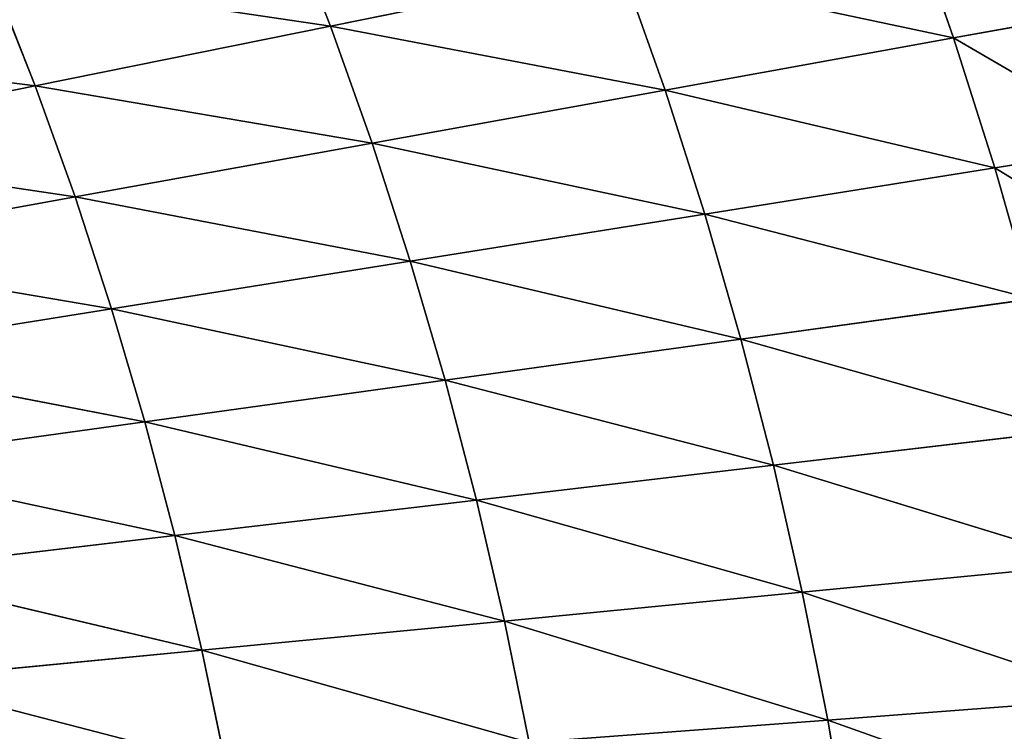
# Model space of a CAD drawing. Extents: x 0 to 605, y 0 to 400.
# Tile 1047 of 1056: x 470 to 500, y 214 to 236. Entities that reach past the tile are written whole.
import ezdxf

# ---------------------------------------------------------------- set-up
doc = ezdxf.new("R2010")
doc.units = 0
doc.header["$LTSCALE"] = 25.4
doc.layers.get('0').update_dxf_attribs({"linetype": 'CONTINUOUS'})

# ---------------------------------------------------------------- blocks, each defined once
blk = doc.blocks.new('ATLANTA610_-_S_STL')
at = {"color": 0}
for p, q in [((498.945, 40.008, 164.111), (503.385, 41.187, 163.308)), ((498.945, 40.008, 164.111), (503.385, 41.187, 163.308)), ((500.228, 40.04, 168.167), (504.688, 41.22, 167.454)), ((500.228, 40.04, 168.167), (504.688, 41.22, 167.454)), ((494.225, 38.028, 181.406), (504.17, 40.246, 184.699)), ((494.225, 38.028, 181.406), (504.17, 40.246, 184.699)), ((504.875, 40.318, 188.902), (495.021, 38.084, 185.393)), ((504.875, 40.318, 188.902), (495.021, 38.084, 185.393)), ((495.021, 38.084, 185.393), (504.17, 40.246, 184.699)), ((495.021, 38.084, 185.393), (504.17, 40.246, 184.699)), ((488.593, 37.854, 161.902), (498.945, 40.008, 164.111)), ((488.593, 37.854, 161.902), (498.945, 40.008, 164.111)), ((489.949, 37.875, 165.739), (500.228, 40.04, 168.167)), ((489.949, 37.875, 165.739), (500.228, 40.04, 168.167)), ((498.945, 40.008, 164.111), (489.949, 37.875, 165.739)), ((498.945, 40.008, 164.111), (489.949, 37.875, 165.739)), ((501.388, 40.079, 172.255), (491.188, 37.903, 169.61)), ((501.388, 40.079, 172.255), (491.188, 37.903, 169.61)), ((491.188, 37.903, 169.61), (500.228, 40.04, 168.167)), ((491.188, 37.903, 169.61), (500.228, 40.04, 168.167)), ((492.312, 37.938, 173.513), (502.43, 40.127, 176.374)), ((492.312, 37.938, 173.513), (502.43, 40.127, 176.374)), ((492.312, 37.938, 173.513), (501.388, 40.079, 172.255)), ((492.312, 37.938, 173.513), (501.388, 40.079, 172.255)), ((503.356, 40.182, 180.523), (493.324, 37.979, 177.446)), ((503.356, 40.182, 180.523), (493.324, 37.979, 177.446)), ((493.324, 37.979, 177.446), (502.43, 40.127, 176.374)), ((493.324, 37.979, 177.446), (502.43, 40.127, 176.374)), ((503.356, 40.182, 180.523), (494.225, 38.028, 181.406)), ((503.356, 40.182, 180.523), (494.225, 38.028, 181.406)), ((497.538, 39.985, 160.092), (498.945, 40.008, 164.111)), ((497.538, 39.985, 160.092), (498.945, 40.008, 164.111)), ((498.945, 40.008, 164.111), (500.228, 40.04, 168.167)), ((498.945, 40.008, 164.111), (500.228, 40.04, 168.167)), ((501.388, 40.079, 172.255), (500.228, 40.04, 168.167)), ((501.388, 40.079, 172.255), (500.228, 40.04, 168.167)), ((495.021, 38.084, 185.393), (484.936, 36.142, 182.304)), ((495.021, 38.084, 185.393), (484.936, 36.142, 182.304)), ((485.709, 36.191, 186.099), (495.021, 38.084, 185.393)), ((485.709, 36.191, 186.099), (495.021, 38.084, 185.393)), ((495.021, 38.084, 185.393), (494.225, 38.028, 181.406)), ((495.021, 38.084, 185.393), (494.225, 38.028, 181.406)), ((495.713, 38.147, 189.406), (495.021, 38.084, 185.393)), ((495.713, 38.147, 189.406), (495.021, 38.084, 185.393)), ((479.511, 35.992, 163.741), (489.949, 37.875, 165.739)), ((479.511, 35.992, 163.741), (489.949, 37.875, 165.739)), ((488.593, 37.854, 161.902), (479.511, 35.992, 163.741)), ((488.593, 37.854, 161.902), (479.511, 35.992, 163.741)), ((491.188, 37.903, 169.61), (480.813, 36.01, 167.393)), ((491.188, 37.903, 169.61), (480.813, 36.01, 167.393)), ((480.813, 36.01, 167.393), (489.949, 37.875, 165.739)), ((480.813, 36.01, 167.393), (489.949, 37.875, 165.739)), ((482.005, 36.034, 171.077), (492.312, 37.938, 173.513)), ((482.005, 36.034, 171.077), (492.312, 37.938, 173.513)), ((482.005, 36.034, 171.077), (491.188, 37.903, 169.61)), ((482.005, 36.034, 171.077), (491.188, 37.903, 169.61)), ((493.324, 37.979, 177.446), (483.087, 36.064, 174.792)), ((493.324, 37.979, 177.446), (483.087, 36.064, 174.792)), ((483.087, 36.064, 174.792), (492.312, 37.938, 173.513)), ((483.087, 36.064, 174.792), (492.312, 37.938, 173.513)), ((484.063, 36.1, 178.534), (494.225, 38.028, 181.406)), ((484.063, 36.1, 178.534), (494.225, 38.028, 181.406)), ((493.324, 37.979, 177.446), (484.063, 36.1, 178.534)), ((493.324, 37.979, 177.446), (484.063, 36.1, 178.534)), ((484.936, 36.142, 182.304), (494.225, 38.028, 181.406)), ((484.936, 36.142, 182.304), (494.225, 38.028, 181.406)), ((488.593, 37.854, 161.902), (489.949, 37.875, 165.739)), ((488.593, 37.854, 161.902), (489.949, 37.875, 165.739)), ((491.188, 37.903, 169.61), (489.949, 37.875, 165.739)), ((491.188, 37.903, 169.61), (489.949, 37.875, 165.739)), ((492.312, 37.938, 173.513), (491.188, 37.903, 169.61)), ((492.312, 37.938, 173.513), (491.188, 37.903, 169.61)), ((493.324, 37.979, 177.446), (492.312, 37.938, 173.513)), ((493.324, 37.979, 177.446), (492.312, 37.938, 173.513)), ((493.324, 37.979, 177.446), (494.225, 38.028, 181.406)), ((493.324, 37.979, 177.446), (494.225, 38.028, 181.406)), ((480.813, 36.01, 167.393), (470.308, 34.364, 165.607)), ((480.813, 36.01, 167.393), (470.308, 34.364, 165.607)), ((470.308, 34.364, 165.607), (479.511, 35.992, 163.741)), ((470.308, 34.364, 165.607), (479.511, 35.992, 163.741)), ((471.553, 34.379, 169.07), (482.005, 36.034, 171.077)), ((471.553, 34.379, 169.07), (482.005, 36.034, 171.077)), ((471.553, 34.379, 169.07), (480.813, 36.01, 167.393)), ((471.553, 34.379, 169.07), (480.813, 36.01, 167.393)), ((483.087, 36.064, 174.792), (472.693, 34.399, 172.566)), ((483.087, 36.064, 174.792), (472.693, 34.399, 172.566)), ((472.693, 34.399, 172.566), (482.005, 36.034, 171.077)), ((472.693, 34.399, 172.566), (482.005, 36.034, 171.077)), ((473.73, 34.424, 176.089), (484.063, 36.1, 178.534)), ((473.73, 34.424, 176.089), (484.063, 36.1, 178.534)), ((483.087, 36.064, 174.792), (473.73, 34.424, 176.089)), ((483.087, 36.064, 174.792), (473.73, 34.424, 176.089)), ((484.936, 36.142, 182.304), (474.667, 34.455, 179.639)), ((484.936, 36.142, 182.304), (474.667, 34.455, 179.639)), ((474.667, 34.455, 179.639), (484.063, 36.1, 178.534)), ((474.667, 34.455, 179.639), (484.063, 36.1, 178.534)), ((475.507, 34.491, 183.215), (485.709, 36.191, 186.099)), ((475.507, 34.491, 183.215), (485.709, 36.191, 186.099)), ((475.507, 34.491, 183.215), (484.936, 36.142, 182.304)), ((475.507, 34.491, 183.215), (484.936, 36.142, 182.304)), ((478.097, 35.98, 160.127), (479.511, 35.992, 163.741)), ((478.097, 35.98, 160.127), (479.511, 35.992, 163.741)), ((480.813, 36.01, 167.393), (479.511, 35.992, 163.741)), ((480.813, 36.01, 167.393), (479.511, 35.992, 163.741)), ((482.005, 36.034, 171.077), (480.813, 36.01, 167.393)), ((482.005, 36.034, 171.077), (480.813, 36.01, 167.393)), ((483.087, 36.064, 174.792), (482.005, 36.034, 171.077)), ((483.087, 36.064, 174.792), (482.005, 36.034, 171.077)), ((483.087, 36.064, 174.792), (484.063, 36.1, 178.534)), ((483.087, 36.064, 174.792), (484.063, 36.1, 178.534)), ((484.936, 36.142, 182.304), (484.063, 36.1, 178.534)), ((484.936, 36.142, 182.304), (484.063, 36.1, 178.534)), ((485.709, 36.191, 186.099), (484.936, 36.142, 182.304)), ((485.709, 36.191, 186.099), (484.936, 36.142, 182.304)), ((472.693, 34.399, 172.566), (462.183, 32.947, 170.77)), ((472.693, 34.399, 172.566), (462.183, 32.947, 170.77)), ((463.268, 32.964, 174.073), (473.73, 34.424, 176.089)), ((463.268, 32.964, 174.073), (473.73, 34.424, 176.089)), ((472.693, 34.399, 172.566), (463.268, 32.964, 174.073)), ((472.693, 34.399, 172.566), (463.268, 32.964, 174.073)), ((474.667, 34.455, 179.639), (464.257, 32.985, 177.403)), ((474.667, 34.455, 179.639), (464.257, 32.985, 177.403)), ((464.257, 32.985, 177.403), (473.73, 34.424, 176.089)), ((464.257, 32.985, 177.403), (473.73, 34.424, 176.089)), ((465.152, 33.011, 180.759), (475.507, 34.491, 183.215)), ((465.152, 33.011, 180.759), (475.507, 34.491, 183.215)), ((465.152, 33.011, 180.759), (474.667, 34.455, 179.639)), ((465.152, 33.011, 180.759), (474.667, 34.455, 179.639)), ((476.253, 34.532, 186.815), (465.956, 33.041, 184.138)), ((476.253, 34.532, 186.815), (465.956, 33.041, 184.138)), ((475.507, 34.491, 183.215), (465.956, 33.041, 184.138)), ((475.507, 34.491, 183.215), (465.956, 33.041, 184.138)), ((472.693, 34.399, 172.566), (471.553, 34.379, 169.07)), ((472.693, 34.399, 172.566), (471.553, 34.379, 169.07)), ((472.693, 34.399, 172.566), (473.73, 34.424, 176.089)), ((472.693, 34.399, 172.566), (473.73, 34.424, 176.089)), ((474.667, 34.455, 179.639), (473.73, 34.424, 176.089)), ((474.667, 34.455, 179.639), (473.73, 34.424, 176.089)), ((475.507, 34.491, 183.215), (474.667, 34.455, 179.639)), ((475.507, 34.491, 183.215), (474.667, 34.455, 179.639)), ((475.507, 34.491, 183.215), (476.253, 34.532, 186.815)), ((475.507, 34.491, 183.215), (476.253, 34.532, 186.815)), ((460.999, 32.934, 167.496), (470.308, 34.364, 165.607)), ((460.999, 32.934, 167.496), (470.308, 34.364, 165.607)), ((462.183, 32.947, 170.77), (471.553, 34.379, 169.07)), ((462.183, 32.947, 170.77), (471.553, 34.379, 169.07)), ((470.308, 34.364, 165.607), (468.959, 34.353, 162.178)), ((470.308, 34.364, 165.607), (468.959, 34.353, 162.178)), ((471.553, 34.379, 169.07), (470.308, 34.364, 165.607)), ((471.553, 34.379, 169.07), (470.308, 34.364, 165.607))]:
    blk.add_line(p, q, dxfattribs=at)
mesh = blk.add_polyface(dxfattribs=at)
corners = [(497.538, 39.985, 160.092), (503.385, 41.187, 163.308), (501.955, 41.162, 159.199), (498.945, 40.008, 164.111)]
mesh.append_faces([[corners[k] for k in face] for face in [(0, 1, 2), (1, 0, 3)]], dxfattribs={"vtx0": -1, "color": 0})
mesh = blk.add_polyface(dxfattribs=at)
corners = [(498.945, 40.008, 164.111), (504.688, 41.22, 167.454), (503.385, 41.187, 163.308), (500.228, 40.04, 168.167)]
mesh.append_faces([[corners[k] for k in face] for face in [(0, 1, 2), (1, 0, 3)]], dxfattribs={"vtx0": -1, "color": 0})
mesh = blk.add_polyface(dxfattribs=at)
corners = [(500.228, 40.04, 168.167), (505.865, 41.262, 171.633), (504.688, 41.22, 167.454), (501.388, 40.079, 172.255)]
mesh.append_faces([[corners[k] for k in face] for face in [(0, 1, 2), (1, 0, 3)]], dxfattribs={"vtx0": -1, "color": 0})
mesh = blk.add_polyface(dxfattribs=at)
corners = [(504.17, 40.246, 184.699), (503.356, 40.182, 180.523), (494.225, 38.028, 181.406)]
mesh.append_faces([[corners[k] for k in face] for face in [(0, 1, 2)]], dxfattribs={"color": 0})
mesh = blk.add_polyface(dxfattribs=at)
corners = [(495.021, 38.084, 185.393), (504.17, 40.246, 184.699), (494.225, 38.028, 181.406)]
mesh.append_faces([[corners[k] for k in face] for face in [(0, 1, 2)]], dxfattribs={"color": 0})
mesh = blk.add_polyface(dxfattribs=at)
corners = [(495.713, 38.147, 189.406), (504.875, 40.318, 188.902), (495.021, 38.084, 185.393)]
mesh.append_faces([[corners[k] for k in face] for face in [(0, 1, 2)]], dxfattribs={"color": 0})
mesh = blk.add_polyface(dxfattribs=at)
corners = [(504.875, 40.318, 188.902), (504.17, 40.246, 184.699), (495.021, 38.084, 185.393)]
mesh.append_faces([[corners[k] for k in face] for face in [(0, 1, 2)]], dxfattribs={"color": 0})
mesh = blk.add_polyface(dxfattribs=at)
corners = [(498.945, 40.008, 164.111), (497.538, 39.985, 160.092), (488.593, 37.854, 161.902)]
mesh.append_faces([[corners[k] for k in face] for face in [(0, 1, 2)]], dxfattribs={"color": 0})
mesh = blk.add_polyface(dxfattribs=at)
corners = [(489.949, 37.875, 165.739), (498.945, 40.008, 164.111), (488.593, 37.854, 161.902)]
mesh.append_faces([[corners[k] for k in face] for face in [(0, 1, 2)]], dxfattribs={"color": 0})
mesh = blk.add_polyface(dxfattribs=at)
corners = [(500.228, 40.04, 168.167), (498.945, 40.008, 164.111), (489.949, 37.875, 165.739)]
mesh.append_faces([[corners[k] for k in face] for face in [(0, 1, 2)]], dxfattribs={"color": 0})
mesh = blk.add_polyface(dxfattribs=at)
corners = [(491.188, 37.903, 169.61), (500.228, 40.04, 168.167), (489.949, 37.875, 165.739)]
mesh.append_faces([[corners[k] for k in face] for face in [(0, 1, 2)]], dxfattribs={"color": 0})
mesh = blk.add_polyface(dxfattribs=at)
corners = [(492.312, 37.938, 173.513), (501.388, 40.079, 172.255), (491.188, 37.903, 169.61)]
mesh.append_faces([[corners[k] for k in face] for face in [(0, 1, 2)]], dxfattribs={"color": 0})
mesh = blk.add_polyface(dxfattribs=at)
corners = [(501.388, 40.079, 172.255), (500.228, 40.04, 168.167), (491.188, 37.903, 169.61)]
mesh.append_faces([[corners[k] for k in face] for face in [(0, 1, 2)]], dxfattribs={"color": 0})
mesh = blk.add_polyface(dxfattribs=at)
corners = [(502.43, 40.127, 176.374), (501.388, 40.079, 172.255), (492.312, 37.938, 173.513)]
mesh.append_faces([[corners[k] for k in face] for face in [(0, 1, 2)]], dxfattribs={"color": 0})
mesh = blk.add_polyface(dxfattribs=at)
corners = [(493.324, 37.979, 177.446), (502.43, 40.127, 176.374), (492.312, 37.938, 173.513)]
mesh.append_faces([[corners[k] for k in face] for face in [(0, 1, 2)]], dxfattribs={"color": 0})
mesh = blk.add_polyface(dxfattribs=at)
corners = [(494.225, 38.028, 181.406), (503.356, 40.182, 180.523), (493.324, 37.979, 177.446)]
mesh.append_faces([[corners[k] for k in face] for face in [(0, 1, 2)]], dxfattribs={"color": 0})
mesh = blk.add_polyface(dxfattribs=at)
corners = [(503.356, 40.182, 180.523), (502.43, 40.127, 176.374), (493.324, 37.979, 177.446)]
mesh.append_faces([[corners[k] for k in face] for face in [(0, 1, 2)]], dxfattribs={"color": 0})
mesh = blk.add_polyface(dxfattribs=at)
corners = [(485.709, 36.191, 186.099), (495.021, 38.084, 185.393), (484.936, 36.142, 182.304)]
mesh.append_faces([[corners[k] for k in face] for face in [(0, 1, 2)]], dxfattribs={"color": 0})
mesh = blk.add_polyface(dxfattribs=at)
corners = [(495.021, 38.084, 185.393), (494.225, 38.028, 181.406), (484.936, 36.142, 182.304)]
mesh.append_faces([[corners[k] for k in face] for face in [(0, 1, 2)]], dxfattribs={"color": 0})
mesh = blk.add_polyface(dxfattribs=at)
corners = [(495.713, 38.147, 189.406), (495.021, 38.084, 185.393), (485.709, 36.191, 186.099)]
mesh.append_faces([[corners[k] for k in face] for face in [(0, 1, 2)]], dxfattribs={"color": 0})
mesh = blk.add_polyface(dxfattribs=at)
corners = [(478.097, 35.98, 160.127), (488.593, 37.854, 161.902), (487.118, 37.839, 158.105), (479.511, 35.992, 163.741)]
mesh.append_faces([[corners[k] for k in face] for face in [(0, 1, 2), (1, 0, 3)]], dxfattribs={"vtx0": -1, "color": 0})
mesh = blk.add_polyface(dxfattribs=at)
corners = [(489.949, 37.875, 165.739), (488.593, 37.854, 161.902), (479.511, 35.992, 163.741)]
mesh.append_faces([[corners[k] for k in face] for face in [(0, 1, 2)]], dxfattribs={"color": 0})
mesh = blk.add_polyface(dxfattribs=at)
corners = [(480.813, 36.01, 167.393), (489.949, 37.875, 165.739), (479.511, 35.992, 163.741)]
mesh.append_faces([[corners[k] for k in face] for face in [(0, 1, 2)]], dxfattribs={"color": 0})
mesh = blk.add_polyface(dxfattribs=at)
corners = [(482.005, 36.034, 171.077), (491.188, 37.903, 169.61), (480.813, 36.01, 167.393)]
mesh.append_faces([[corners[k] for k in face] for face in [(0, 1, 2)]], dxfattribs={"color": 0})
mesh = blk.add_polyface(dxfattribs=at)
corners = [(491.188, 37.903, 169.61), (489.949, 37.875, 165.739), (480.813, 36.01, 167.393)]
mesh.append_faces([[corners[k] for k in face] for face in [(0, 1, 2)]], dxfattribs={"color": 0})
mesh = blk.add_polyface(dxfattribs=at)
corners = [(492.312, 37.938, 173.513), (491.188, 37.903, 169.61), (482.005, 36.034, 171.077)]
mesh.append_faces([[corners[k] for k in face] for face in [(0, 1, 2)]], dxfattribs={"color": 0})
mesh = blk.add_polyface(dxfattribs=at)
corners = [(483.087, 36.064, 174.792), (492.312, 37.938, 173.513), (482.005, 36.034, 171.077)]
mesh.append_faces([[corners[k] for k in face] for face in [(0, 1, 2)]], dxfattribs={"color": 0})
mesh = blk.add_polyface(dxfattribs=at)
corners = [(484.063, 36.1, 178.534), (493.324, 37.979, 177.446), (483.087, 36.064, 174.792)]
mesh.append_faces([[corners[k] for k in face] for face in [(0, 1, 2)]], dxfattribs={"color": 0})
mesh = blk.add_polyface(dxfattribs=at)
corners = [(493.324, 37.979, 177.446), (492.312, 37.938, 173.513), (483.087, 36.064, 174.792)]
mesh.append_faces([[corners[k] for k in face] for face in [(0, 1, 2)]], dxfattribs={"color": 0})
mesh = blk.add_polyface(dxfattribs=at)
corners = [(494.225, 38.028, 181.406), (493.324, 37.979, 177.446), (484.063, 36.1, 178.534)]
mesh.append_faces([[corners[k] for k in face] for face in [(0, 1, 2)]], dxfattribs={"color": 0})
mesh = blk.add_polyface(dxfattribs=at)
corners = [(484.936, 36.142, 182.304), (494.225, 38.028, 181.406), (484.063, 36.1, 178.534)]
mesh.append_faces([[corners[k] for k in face] for face in [(0, 1, 2)]], dxfattribs={"color": 0})
mesh = blk.add_polyface(dxfattribs=at)
corners = [(468.959, 34.353, 162.178), (479.511, 35.992, 163.741), (478.097, 35.98, 160.127), (470.308, 34.364, 165.607)]
mesh.append_faces([[corners[k] for k in face] for face in [(0, 1, 2), (1, 0, 3)]], dxfattribs={"vtx0": -1, "color": 0})
mesh = blk.add_polyface(dxfattribs=at)
corners = [(471.553, 34.379, 169.07), (480.813, 36.01, 167.393), (470.308, 34.364, 165.607)]
mesh.append_faces([[corners[k] for k in face] for face in [(0, 1, 2)]], dxfattribs={"color": 0})
mesh = blk.add_polyface(dxfattribs=at)
corners = [(480.813, 36.01, 167.393), (479.511, 35.992, 163.741), (470.308, 34.364, 165.607)]
mesh.append_faces([[corners[k] for k in face] for face in [(0, 1, 2)]], dxfattribs={"color": 0})
mesh = blk.add_polyface(dxfattribs=at)
corners = [(482.005, 36.034, 171.077), (480.813, 36.01, 167.393), (471.553, 34.379, 169.07)]
mesh.append_faces([[corners[k] for k in face] for face in [(0, 1, 2)]], dxfattribs={"color": 0})
mesh = blk.add_polyface(dxfattribs=at)
corners = [(472.693, 34.399, 172.566), (482.005, 36.034, 171.077), (471.553, 34.379, 169.07)]
mesh.append_faces([[corners[k] for k in face] for face in [(0, 1, 2)]], dxfattribs={"color": 0})
mesh = blk.add_polyface(dxfattribs=at)
corners = [(473.73, 34.424, 176.089), (483.087, 36.064, 174.792), (472.693, 34.399, 172.566)]
mesh.append_faces([[corners[k] for k in face] for face in [(0, 1, 2)]], dxfattribs={"color": 0})
mesh = blk.add_polyface(dxfattribs=at)
corners = [(483.087, 36.064, 174.792), (482.005, 36.034, 171.077), (472.693, 34.399, 172.566)]
mesh.append_faces([[corners[k] for k in face] for face in [(0, 1, 2)]], dxfattribs={"color": 0})
mesh = blk.add_polyface(dxfattribs=at)
corners = [(484.063, 36.1, 178.534), (483.087, 36.064, 174.792), (473.73, 34.424, 176.089)]
mesh.append_faces([[corners[k] for k in face] for face in [(0, 1, 2)]], dxfattribs={"color": 0})
mesh = blk.add_polyface(dxfattribs=at)
corners = [(474.667, 34.455, 179.639), (484.063, 36.1, 178.534), (473.73, 34.424, 176.089)]
mesh.append_faces([[corners[k] for k in face] for face in [(0, 1, 2)]], dxfattribs={"color": 0})
mesh = blk.add_polyface(dxfattribs=at)
corners = [(475.507, 34.491, 183.215), (484.936, 36.142, 182.304), (474.667, 34.455, 179.639)]
mesh.append_faces([[corners[k] for k in face] for face in [(0, 1, 2)]], dxfattribs={"color": 0})
mesh = blk.add_polyface(dxfattribs=at)
corners = [(484.936, 36.142, 182.304), (484.063, 36.1, 178.534), (474.667, 34.455, 179.639)]
mesh.append_faces([[corners[k] for k in face] for face in [(0, 1, 2)]], dxfattribs={"color": 0})
mesh = blk.add_polyface(dxfattribs=at)
corners = [(485.709, 36.191, 186.099), (484.936, 36.142, 182.304), (475.507, 34.491, 183.215)]
mesh.append_faces([[corners[k] for k in face] for face in [(0, 1, 2)]], dxfattribs={"color": 0})
mesh = blk.add_polyface(dxfattribs=at)
corners = [(476.253, 34.532, 186.815), (485.709, 36.191, 186.099), (475.507, 34.491, 183.215)]
mesh.append_faces([[corners[k] for k in face] for face in [(0, 1, 2)]], dxfattribs={"color": 0})
mesh = blk.add_polyface(dxfattribs=at)
corners = [(463.268, 32.964, 174.073), (472.693, 34.399, 172.566), (462.183, 32.947, 170.77)]
mesh.append_faces([[corners[k] for k in face] for face in [(0, 1, 2)]], dxfattribs={"color": 0})
mesh = blk.add_polyface(dxfattribs=at)
corners = [(472.693, 34.399, 172.566), (471.553, 34.379, 169.07), (462.183, 32.947, 170.77)]
mesh.append_faces([[corners[k] for k in face] for face in [(0, 1, 2)]], dxfattribs={"color": 0})
mesh = blk.add_polyface(dxfattribs=at)
corners = [(473.73, 34.424, 176.089), (472.693, 34.399, 172.566), (463.268, 32.964, 174.073)]
mesh.append_faces([[corners[k] for k in face] for face in [(0, 1, 2)]], dxfattribs={"color": 0})
mesh = blk.add_polyface(dxfattribs=at)
corners = [(464.257, 32.985, 177.403), (473.73, 34.424, 176.089), (463.268, 32.964, 174.073)]
mesh.append_faces([[corners[k] for k in face] for face in [(0, 1, 2)]], dxfattribs={"color": 0})
mesh = blk.add_polyface(dxfattribs=at)
corners = [(465.152, 33.011, 180.759), (474.667, 34.455, 179.639), (464.257, 32.985, 177.403)]
mesh.append_faces([[corners[k] for k in face] for face in [(0, 1, 2)]], dxfattribs={"color": 0})
mesh = blk.add_polyface(dxfattribs=at)
corners = [(474.667, 34.455, 179.639), (473.73, 34.424, 176.089), (464.257, 32.985, 177.403)]
mesh.append_faces([[corners[k] for k in face] for face in [(0, 1, 2)]], dxfattribs={"color": 0})
mesh = blk.add_polyface(dxfattribs=at)
corners = [(475.507, 34.491, 183.215), (474.667, 34.455, 179.639), (465.152, 33.011, 180.759)]
mesh.append_faces([[corners[k] for k in face] for face in [(0, 1, 2)]], dxfattribs={"color": 0})
mesh = blk.add_polyface(dxfattribs=at)
corners = [(465.956, 33.041, 184.138), (475.507, 34.491, 183.215), (465.152, 33.011, 180.759)]
mesh.append_faces([[corners[k] for k in face] for face in [(0, 1, 2)]], dxfattribs={"color": 0})
mesh = blk.add_polyface(dxfattribs=at)
corners = [(466.671, 33.075, 187.54), (476.253, 34.532, 186.815), (465.956, 33.041, 184.138)]
mesh.append_faces([[corners[k] for k in face] for face in [(0, 1, 2)]], dxfattribs={"color": 0})
mesh = blk.add_polyface(dxfattribs=at)
corners = [(476.253, 34.532, 186.815), (475.507, 34.491, 183.215), (465.956, 33.041, 184.138)]
mesh.append_faces([[corners[k] for k in face] for face in [(0, 1, 2)]], dxfattribs={"color": 0})
mesh = blk.add_polyface(dxfattribs=at)
corners = [(459.717, 32.926, 164.256), (470.308, 34.364, 165.607), (468.959, 34.353, 162.178), (460.999, 32.934, 167.496)]
mesh.append_faces([[corners[k] for k in face] for face in [(0, 1, 2), (1, 0, 3)]], dxfattribs={"vtx0": -1, "color": 0})
mesh = blk.add_polyface(dxfattribs=at)
corners = [(460.999, 32.934, 167.496), (471.553, 34.379, 169.07), (470.308, 34.364, 165.607), (462.183, 32.947, 170.77)]
mesh.append_faces([[corners[k] for k in face] for face in [(0, 1, 2), (1, 0, 3)]], dxfattribs={"vtx0": -1, "color": 0})

msp = doc.modelspace()

# ---------------------------------------------------------------- block references
at = {"color": 254, "extrusion": (0, -1, 5.55112e-17)}
msp.add_blockref('ATLANTA610_-_S_STL', (-0.269, -0.066, -399.883), dxfattribs=at)

doc.saveas('drawing.dxf')
